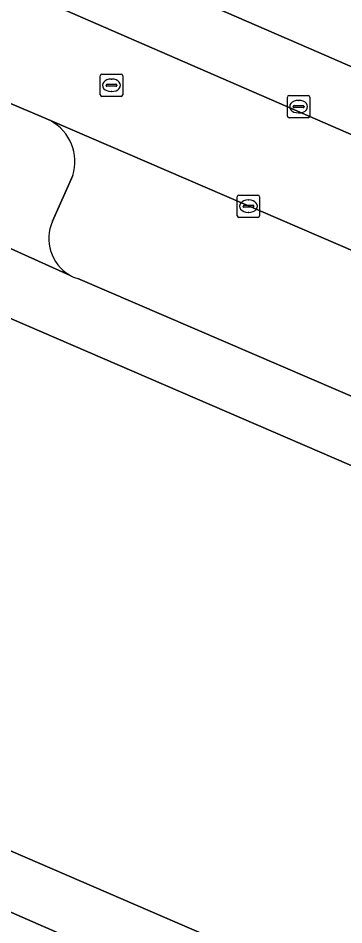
# Model space of a CAD drawing. Extents: x 162803 to 163818, y 381639 to 382475.
# Drawn here: x 163462.45 to 163477.02, y 381948.71 to 381989.23 of the extents above; entities that cross this region are included whole.
import ezdxf

# ---------------------------------------------------------------- set-up
doc = ezdxf.new("R2010")
doc.units = 0
for name, color, linetype in [('IMGEO_Kolk', 7, 'Continuous'), ('IMGEO_Pand', 7, 'Continuous'), ('IMGEO_Parkeervlak_open', 7, 'Continuous'), ('IMGEO_Rijbaan_lokaal_open', 7, 'Continuous'), ('IMGEO_Rioolput', 7, 'Continuous'), ('IMGEO_Voetpad_open', 7, 'Continuous')]:
    doc.layers.add(name, color=color, linetype=linetype)

msp = doc.modelspace()

# ---------------------------------------------------------------- linework, layer by layer
at = {"layer": 'IMGEO_Kolk'}
for p, q in [((163474.491, 381984.85), (163474.491, 381985.702)), ((163474.566, 381985.776), (163475.418, 381985.776)), ((163475.492, 381985.702), (163475.492, 381984.85)), ((163474.75, 381985.27), (163474.75, 381985.282)), ((163474.793, 381985.319), (163475.191, 381985.319)), ((163474.979, 381985.556), (163475.004, 381985.556)), ((163475.234, 381985.282), (163475.234, 381985.27)), ((163475.188, 381985.233), (163474.79, 381985.233)), ((163475.002, 381984.996), (163474.977, 381984.996)), ((163475.418, 381984.776), (163474.566, 381984.776)), ((163472.247, 381980.4), (163472.247, 381981.252)), ((163472.322, 381981.326), (163473.174, 381981.326)), ((163473.248, 381981.252), (163473.248, 381980.4)), ((163472.506, 381980.82), (163472.506, 381980.832)), ((163472.549, 381980.869), (163472.947, 381980.869)), ((163472.735, 381981.106), (163472.76, 381981.106)), ((163472.99, 381980.832), (163472.99, 381980.82)), ((163472.944, 381980.783), (163472.546, 381980.783)), ((163472.758, 381980.546), (163472.733, 381980.546)), ((163473.174, 381980.326), (163472.322, 381980.326))]:
    msp.add_line(p, q, dxfattribs=at)
for points in [[(163474.491, 381984.85), (163474.491, 381985.702)], [(163474.566, 381985.776), (163475.418, 381985.776)], [(163475.492, 381985.702), (163475.492, 381984.85)], [(163475.418, 381984.776), (163474.566, 381984.776)], [(163472.247, 381980.4), (163472.247, 381981.252)], [(163472.322, 381981.326), (163473.174, 381981.326)], [(163473.248, 381981.252), (163473.248, 381980.4)], [(163473.174, 381980.326), (163472.322, 381980.326)]]:
    msp.add_lwpolyline(points, dxfattribs=at)
for centre, radius, start, end in [((163474.568, 381985.7), 0.0765, 91.552, 178.448), ((163474.568, 381985.7), 0.0765, 91.552, 178.448), ((163475.416, 381985.7), 0.0765, 1.552, 88.448), ((163475.416, 381985.7), 0.0765, 1.552, 88.448), ((163474.79, 381985.279), 0.0403, 85.8775, 175.7526), ((163474.787, 381985.269), 0.0366, 178.938, 274.7102), ((163475.191, 381985.276), 0.043, 264.8664, 352.4533), ((163475.195, 381985.281), 0.0386, 1.7309, 96.639), ((163474.568, 381984.852), 0.0765, 181.552, 268.448), ((163474.568, 381984.852), 0.0765, 181.552, 268.448), ((163475.416, 381984.852), 0.0765, 271.552, 358.448), ((163475.416, 381984.852), 0.0765, 271.552, 358.448), ((163472.324, 381981.25), 0.0765, 91.552, 178.448), ((163472.324, 381981.25), 0.0765, 91.552, 178.448), ((163473.172, 381981.25), 0.0765, 1.552, 88.448), ((163473.172, 381981.25), 0.0765, 1.552, 88.448), ((163472.546, 381980.829), 0.0403, 85.8775, 175.7526), ((163472.543, 381980.819), 0.0366, 178.938, 274.7102), ((163472.947, 381980.826), 0.043, 264.8664, 352.4533), ((163472.951, 381980.831), 0.0386, 1.7309, 96.639), ((163472.324, 381980.402), 0.0765, 181.552, 268.448), ((163472.324, 381980.402), 0.0765, 181.552, 268.448), ((163473.172, 381980.402), 0.0765, 271.552, 358.448), ((163473.172, 381980.402), 0.0765, 271.552, 358.448)]:
    msp.add_arc(centre, radius, start, end, dxfattribs=at)
for centre, major_axis, ratio, start_param, end_param in [((163474.978, 381985.276), (-0.387, 0.002), 0.722429, 4.712389, 7.853982), ((163475.003, 381985.276), (-0.39, 0.002), 0.717154, 1.570796, 4.712389), ((163472.734, 381980.826), (-0.387, 0.002), 0.722429, 4.712389, 7.853982), ((163472.759, 381980.826), (-0.39, 0.002), 0.717154, 1.570796, 4.712389)]:
    msp.add_ellipse(centre, major_axis=major_axis, ratio=ratio, start_param=start_param, end_param=end_param, dxfattribs=at)
at = {"layer": 'IMGEO_Pand'}
msp.add_lwpolyline([(163489.4, 381940.238), (163493.268, 381949.204), (163494.116, 381951.17), (163498.056, 381960.301), (163462.079, 381975.823), (163453.423, 381955.76)], close=True, dxfattribs=at)
at = {"layer": 'IMGEO_Parkeervlak_open'}
for points in [[(163502.326, 381967.589), (163502.542, 381967.996), (163500, 381969.1), (163463.89, 381984.649)], [(163464.888, 381982.192), (163463.984, 381980.155)], [(163465.112, 381977.59), (163497.478, 381963.682)], [(163486.402, 381933.519), (163488.239, 381937.867), (163454.422, 381952.633)]]:
    msp.add_lwpolyline(points, dxfattribs=at)
for centre, radius, start, end in [((163462.915, 381982.822), 2.071, 342.2897, 61.9229), ((163465.695, 381979.377), 1.879, 155.5343, 239.827), ((163465.675, 381979.334), 1.832, 239.678, 252.1036)]:
    msp.add_arc(centre, radius, start, end, dxfattribs=at)
at = {"layer": 'IMGEO_Rijbaan_lokaal_open'}
for points in [[(163499.913, 381974.227), (163462.837, 381990.346), (163459.928, 381991.572), (163456.374, 381993.228)], [(163462.003, 381985.457), (163463.575, 381984.785), (163463.89, 381984.649), (163500, 381969.1), (163502.542, 381967.996), (163520.148, 381961.671), (163530.725, 381957.179), (163543.757, 381951.645), (163545.774, 381956.604), (163522.258, 381966.695), (163521.066, 381967.074), (163511.591, 381969.13), (163499.913, 381974.227)]]:
    msp.add_lwpolyline(points, dxfattribs=at)
at = {"layer": 'IMGEO_Rioolput'}
for p, q in [((163466.121, 381985.804), (163466.121, 381986.656)), ((163466.196, 381986.73), (163467.048, 381986.73)), ((163466.609, 381986.51), (163466.634, 381986.51)), ((163467.122, 381986.656), (163467.122, 381985.804)), ((163466.38, 381986.224), (163466.38, 381986.236)), ((163466.818, 381986.187), (163466.42, 381986.187)), ((163466.423, 381986.273), (163466.821, 381986.273)), ((163466.864, 381986.236), (163466.864, 381986.224)), ((163467.048, 381985.73), (163466.196, 381985.73)), ((163466.632, 381985.95), (163466.607, 381985.95))]:
    msp.add_line(p, q, dxfattribs=at)
for points in [[(163466.121, 381985.804), (163466.121, 381986.656)], [(163466.196, 381986.73), (163467.048, 381986.73)], [(163467.122, 381986.656), (163467.122, 381985.804)], [(163467.048, 381985.73), (163466.196, 381985.73)]]:
    msp.add_lwpolyline(points, dxfattribs=at)
for centre, radius, start, end in [((163466.198, 381986.654), 0.0765, 91.552, 178.448), ((163466.198, 381986.654), 0.0765, 91.552, 178.448), ((163467.046, 381986.654), 0.0765, 1.552, 88.448), ((163467.046, 381986.654), 0.0765, 1.552, 88.448), ((163466.42, 381986.233), 0.0403, 85.8775, 175.7526), ((163466.417, 381986.223), 0.0366, 178.938, 274.7102), ((163466.821, 381986.23), 0.043, 264.8664, 352.4533), ((163466.825, 381986.235), 0.0386, 1.7309, 96.639), ((163466.198, 381985.806), 0.0765, 181.552, 268.448), ((163466.198, 381985.806), 0.0765, 181.552, 268.448), ((163467.046, 381985.806), 0.0765, 271.552, 358.448), ((163467.046, 381985.806), 0.0765, 271.552, 358.448)]:
    msp.add_arc(centre, radius, start, end, dxfattribs=at)
for centre, major_axis, ratio, start_param, end_param in [((163466.608, 381986.23), (-0.387, 0.002), 0.722429, 4.712389, 7.853982), ((163466.633, 381986.23), (-0.39, 0.002), 0.717154, 1.570796, 4.712389)]:
    msp.add_ellipse(centre, major_axis=major_axis, ratio=ratio, start_param=start_param, end_param=end_param, dxfattribs=at)
at = {"layer": 'IMGEO_Voetpad_open'}
msp.add_lwpolyline([(163474.404, 382017.132), (163466.938, 382000), (163463.856, 381992.929), (163475.893, 381987.691), (163494.468, 381979.607), (163497.638, 381986.791), (163471.27, 381997.887), (163478.63, 382015.207)], close=True, dxfattribs=at)
for points in [[(163475.893, 381987.691), (163463.856, 381992.929), (163462.837, 381990.346), (163499.913, 381974.227), (163511.591, 381969.13), (163521.066, 381967.074), (163522.258, 381966.695), (163545.774, 381956.604), (163548.246, 381955.556), (163562.272, 381949.48), (163563.294, 381951.874), (163525.143, 381968.318)], [(163511.154, 381971.851), (163500, 381976.66), (163494.266, 381979.132), (163494.468, 381979.607), (163475.893, 381987.691)], [(163463.89, 381984.649), (163463.575, 381984.785), (163462.003, 381985.457)], [(163460.673, 381984.956), (163458.714, 381980.451), (163464.75, 381977.752)], [(163463.984, 381980.155), (163464.888, 381982.192)], [(163464.75, 381977.752), (163458.714, 381980.451), (163458.188, 381979.241), (163457.59, 381977.865), (163462.079, 381975.823), (163498.056, 381960.301), (163494.116, 381951.17), (163497.966, 381949.437), (163500, 381954.086), (163501.959, 381958.563), (163503.152, 381961.125), (163497.478, 381963.682), (163465.112, 381977.59)], [(163496.921, 381936.835), (163493.176, 381938.489), (163493.242, 381938.641), (163497.143, 381947.557), (163493.268, 381949.204), (163489.4, 381940.238), (163453.423, 381955.76), (163448.897, 381957.823), (163448.25, 381956.306), (163447.935, 381955.568), (163454.422, 381952.633), (163488.239, 381937.867), (163486.402, 381933.519)]]:
    msp.add_lwpolyline(points, dxfattribs=at)
for centre, radius, start, end in [((163462.915, 381982.822), 2.071, 342.2897, 61.9229), ((163465.695, 381979.377), 1.879, 155.5343, 239.827), ((163465.675, 381979.334), 1.832, 239.678, 252.1036)]:
    msp.add_arc(centre, radius, start, end, dxfattribs=at)

doc.saveas('drawing.dxf')
